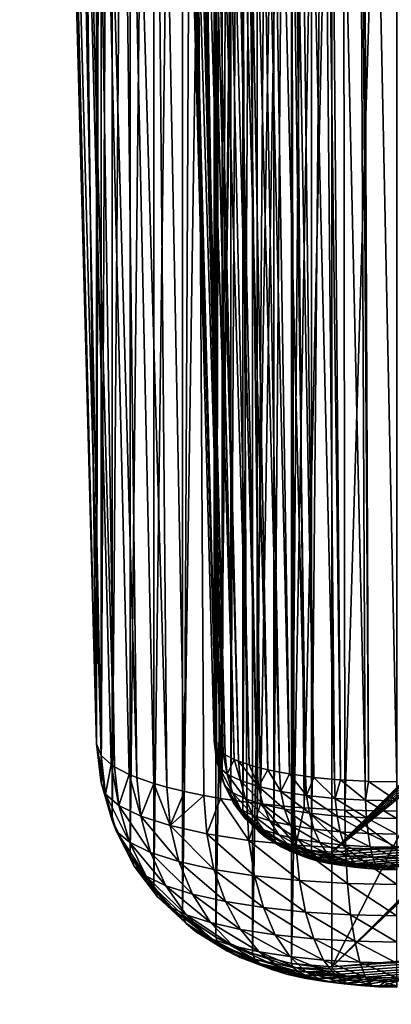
# Model space of a CAD drawing. Extents: x 4 to 899, y 7 to 454.
# Tile 358 of 656: x 234.87 to 236.44, y 415.07 to 419.26. Entities that reach past the tile are written whole.
import ezdxf

# ---------------------------------------------------------------- set-up
doc = ezdxf.new("R2010")
doc.units = 0

msp = doc.modelspace()

# ---------------------------------------------------------------- linework, layer by layer
for points in [[(6.475002, 9.661072, 439.718628), (897.474976, 453.190216, 162.570862), (6.475001, 453.190216, 162.570862)], [(897.474976, 9.661072, 439.718628), (897.474976, 453.190216, 162.570862), (6.475002, 9.661072, 439.718628)], [(5.474985, 119.231735, 365.355408), (5.474985, 449.692596, 158.860535), (380.81134, 450.540619, 158.330627)], [(5.474985, 119.231735, 365.355408), (380.81134, 450.540619, 158.330627), (380.81134, 119.231735, 365.355408)], [(208.974991, 434.212402, 128.569901), (687.251587, 366.672333, 170.773636), (687.330505, 366.922211, 170.617477)], [(687.330505, 365.907043, 171.251846), (687.251587, 366.156921, 171.095688), (208.974991, 434.212402, 128.569901)], [(208.974991, 434.212402, 128.569901), (687.251587, 366.156921, 171.095688), (687.224976, 366.414612, 170.934662)], [(208.974991, 434.212402, 128.569901), (687.224976, 366.414612, 170.934662), (687.251587, 366.672333, 170.773636)], [(687.330505, 366.922211, 170.617477), (687.459412, 367.156647, 170.470993), (208.974991, 434.212402, 128.569901)], [(208.974991, 434.212402, 128.569901), (687.459412, 367.156647, 170.470993), (687.634399, 367.368561, 170.338562)], [(208.974991, 434.212402, 128.569901), (687.634399, 367.368561, 170.338562), (694.974976, 434.212402, 128.569901)], [(687.850098, 365.27774, 171.645065), (687.634399, 365.460663, 171.530762), (208.974991, 434.212402, 128.569901)], [(208.974991, 434.212402, 128.569901), (687.634399, 365.460663, 171.530762), (687.459412, 365.672577, 171.398346)], [(208.974991, 434.212402, 128.569901), (687.459412, 365.672577, 171.398346), (687.330505, 365.907043, 171.251846)], [(208.974991, 434.212402, 128.569901), (214.974991, 367.898712, 170.007309), (687.850098, 365.27774, 171.645065)], [(694.974976, 433.788483, 127.891457), (216.099869, 367.127563, 169.545822), (208.974991, 433.788483, 127.891457)], [(215.573517, 364.5961, 171.127655), (694.974976, 433.788483, 127.891457), (215.278885, 364.529144, 171.169495)], [(215.278885, 364.529144, 171.169495), (694.974976, 433.788483, 127.891457), (688.376465, 367.385254, 169.384796)], [(215.573517, 364.5961, 171.127655), (215.849976, 364.705414, 171.059341), (694.974976, 433.788483, 127.891457)], [(694.974976, 433.788483, 127.891457), (215.849976, 364.705414, 171.059341), (216.099869, 364.853821, 170.966614)], [(694.974976, 433.788483, 127.891457), (216.315567, 366.944641, 169.660126), (216.099869, 367.127563, 169.545822)], [(694.974976, 433.788483, 127.891457), (216.099869, 364.853821, 170.966614), (216.315567, 365.036743, 170.852325)], [(694.974976, 433.788483, 127.891457), (216.49054, 366.732727, 169.792542), (216.315567, 366.944641, 169.660126)], [(216.315567, 365.036743, 170.852325), (216.49054, 365.248627, 170.719894), (694.974976, 433.788483, 127.891457)], [(216.619446, 366.49826, 169.939041), (216.49054, 366.732727, 169.792542), (694.974976, 433.788483, 127.891457)], [(694.974976, 433.788483, 127.891457), (216.49054, 365.248627, 170.719894), (216.619446, 365.483093, 170.57341)], [(694.974976, 433.788483, 127.891457), (216.69841, 366.248383, 170.0952), (216.619446, 366.49826, 169.939041)], [(694.974976, 433.788483, 127.891457), (216.619446, 365.483093, 170.57341), (216.69841, 365.732971, 170.417252)], [(216.69841, 365.732971, 170.417252), (216.724991, 365.990692, 170.256226), (694.974976, 433.788483, 127.891457)], [(694.974976, 433.788483, 127.891457), (216.724991, 365.990692, 170.256226), (216.69841, 366.248383, 170.0952)], [(234.993866, 423.533966, 75.134888), (234.993866, 433.206879, 33.236992), (235.191635, 416.175201, 73.435974)], [(235.191635, 416.175201, 73.435974), (234.993866, 433.206879, 33.236992), (235.191635, 425.848114, 31.53808)], [(5.474985, 410.845428, 183.134949), (423.928986, 410.845428, 183.134949), (5.474985, 431.192017, 170.420975)], [(5.474985, 431.192017, 170.420975), (423.928986, 410.845428, 183.134949), (423.928986, 431.192017, 170.420975)], [(5.474985, 431.186707, 170.412491), (423.928986, 431.186707, 170.412491), (423.928986, 410.840118, 183.126465)], [(5.474985, 431.186707, 170.412491), (423.928986, 410.840118, 183.126465), (5.474985, 410.840118, 183.126465)], [(227.846436, 341.958557, 0.897724), (227.846436, 429.758545, 0.897724), (243.592896, 341.958557, 0.897724)], [(243.592896, 341.958557, 0.897724), (227.846436, 429.758545, 0.897724), (243.592896, 429.758545, 0.897724)], [(243.592896, 341.958557, 1.697724), (243.592896, 429.758545, 1.697724), (227.846436, 429.758545, 1.697724)], [(243.592896, 341.958557, 1.697724), (227.846436, 429.758545, 1.697724), (227.846436, 341.958557, 1.697724)], [(235.191635, 416.175201, 73.435974), (235.191635, 425.848114, 31.53808), (235.2108, 425.682129, 31.499754)], [(235.691467, 425.86087, 31.541), (235.493698, 423.546722, 75.137802), (235.691467, 416.187958, 73.438896)], [(235.691467, 416.187958, 73.438896), (235.70105, 425.777863, 31.521868), (235.691467, 425.86087, 31.541)], [(235.70105, 416.10498, 73.419762), (235.70105, 425.777863, 31.521868), (235.691467, 416.187958, 73.438896)], [(235.70105, 416.10498, 73.419762), (235.725021, 425.697693, 31.50333), (235.70105, 425.777863, 31.521868)], [(235.191635, 416.175201, 73.435974), (235.2108, 425.682129, 31.499754), (235.2108, 416.009216, 73.397644)], [(235.2108, 416.009216, 73.397644), (235.2108, 425.682129, 31.499754), (235.258759, 425.521759, 31.46274)], [(235.725021, 416.02478, 73.401222), (235.725021, 425.697693, 31.50333), (235.70105, 416.10498, 73.419762)], [(235.725021, 416.02478, 73.401222), (235.762711, 425.622681, 31.486046), (235.725021, 425.697693, 31.50333)], [(235.762711, 415.949799, 73.383942), (235.762711, 425.622681, 31.486046), (235.725021, 416.02478, 73.401222)], [(235.762711, 415.949799, 73.383942), (235.812973, 425.555054, 31.470428), (235.762711, 425.622681, 31.486046)], [(235.812973, 415.882141, 73.368324), (235.812973, 425.555054, 31.470428), (235.762711, 415.949799, 73.383942)], [(235.812973, 415.882141, 73.368324), (235.874374, 425.496765, 31.456959), (235.812973, 425.555054, 31.470428)], [(235.2108, 416.009216, 73.397644), (235.258759, 425.521759, 31.46274), (235.258759, 415.848877, 73.360634)], [(235.258759, 415.848877, 73.360634), (235.258759, 425.521759, 31.46274), (235.334122, 425.371765, 31.42811)], [(235.874374, 415.823883, 73.354851), (235.874374, 425.496765, 31.456959), (235.812973, 415.882141, 73.368324)], [(235.874374, 415.823883, 73.354851), (235.945084, 425.449585, 31.446051), (235.874374, 425.496765, 31.456959)], [(235.945084, 415.776672, 73.343941), (235.945084, 425.449585, 31.446051), (235.874374, 415.823883, 73.354851)], [(235.945084, 415.776672, 73.343941), (236.02301, 425.414825, 31.438065), (235.945084, 425.449585, 31.446051)], [(236.02301, 415.741913, 73.33596), (236.02301, 425.414825, 31.438065), (235.945084, 415.776672, 73.343941)], [(236.02301, 415.741913, 73.33596), (236.105896, 425.393585, 31.433117), (236.02301, 425.414825, 31.438065)], [(236.105896, 415.720673, 73.33107), (236.105896, 425.393585, 31.433117), (236.02301, 415.741913, 73.33596)], [(236.105896, 415.720673, 73.33107), (236.191284, 425.386414, 31.431448), (236.105896, 425.393585, 31.433117)], [(236.191284, 415.713531, 73.329399), (236.191284, 425.386414, 31.431448), (236.105896, 415.720673, 73.33107)], [(236.191284, 415.713531, 73.329399), (239.468369, 418.975311, 59.201012), (236.191284, 425.386414, 31.431448)], [(236.191284, 425.386414, 31.431448), (239.468369, 418.975311, 59.201012), (239.468369, 422.124634, 45.559834)], [(235.258759, 415.848877, 73.360634), (235.334122, 425.371765, 31.42811), (235.334122, 415.698853, 73.326004)], [(235.334122, 415.698853, 73.326004), (235.334122, 425.371765, 31.42811), (235.434662, 425.236511, 31.396877)], [(235.334122, 415.698853, 73.326004), (235.434662, 425.236511, 31.396877), (235.434662, 415.563599, 73.294769)], [(235.434662, 415.563599, 73.294769), (235.434662, 425.236511, 31.396877), (235.557449, 425.119934, 31.369936)], [(235.434662, 415.563599, 73.294769), (235.557449, 425.119934, 31.369936), (235.557449, 415.447052, 73.267891)], [(235.557449, 415.447052, 73.267891), (235.557449, 425.119934, 31.369936), (235.698868, 425.025543, 31.348181)], [(235.557449, 415.447052, 73.267891), (235.698868, 425.025543, 31.348181), (235.698868, 415.352661, 73.246071)], [(235.698868, 415.352661, 73.246071), (235.698868, 425.025543, 31.348181), (235.854752, 424.956055, 31.332146)], [(235.698868, 415.352661, 73.246071), (235.854752, 424.956055, 31.332146), (235.854752, 415.283173, 73.230042)], [(235.854752, 415.283173, 73.230042), (235.854752, 424.956055, 31.332146), (236.020508, 424.913544, 31.322311)], [(235.854752, 415.283173, 73.230042), (236.020508, 424.913544, 31.322311), (236.020508, 415.240662, 73.220207)], [(236.020508, 415.240662, 73.220207), (236.020508, 424.913544, 31.322311), (236.191284, 424.899231, 31.318974)], [(236.020508, 415.240662, 73.220207), (236.191284, 424.899231, 31.318974), (236.191284, 415.226349, 73.216927)], [(236.191284, 424.899231, 31.318974), (239.468369, 421.637451, 45.447361), (236.191284, 415.226349, 73.216927)], [(234.993866, 423.533966, 75.134888), (235.191635, 416.175201, 73.435974), (235.012024, 423.482086, 75.359657)], [(235.691467, 416.187958, 73.438896), (235.493698, 423.546722, 75.137802), (235.701035, 416.160614, 73.557327)], [(235.701035, 416.160614, 73.557327), (235.493698, 423.546722, 75.137802), (235.505692, 423.512421, 75.2864)], [(235.701035, 416.160614, 73.557327), (235.505692, 423.512421, 75.2864), (235.703262, 416.157593, 73.570381)], [(235.703262, 416.157593, 73.570381), (235.505692, 423.512421, 75.2864), (235.508499, 423.508667, 75.302734)], [(235.703262, 416.157593, 73.570381), (235.508499, 423.508667, 75.302734), (235.729492, 416.133942, 73.672844)], [(235.729492, 416.133942, 73.672844), (235.508499, 423.508667, 75.302734), (235.541412, 423.479004, 75.431297)], [(235.012024, 423.482086, 75.359657), (235.191635, 416.175201, 73.435974), (235.211029, 416.125336, 73.651978)], [(235.012024, 423.482086, 75.359657), (235.211029, 416.125336, 73.651978), (235.066025, 423.431488, 75.57888)], [(235.729492, 416.133942, 73.672844), (235.541412, 423.479004, 75.431297), (235.738312, 416.128204, 73.697815)], [(235.738312, 416.128204, 73.697815), (235.541412, 423.479004, 75.431297), (235.552475, 423.471741, 75.462654)], [(235.738312, 416.128204, 73.697815), (235.552475, 423.471741, 75.462654), (235.776138, 416.108612, 73.782578)], [(235.776138, 416.108612, 73.782578), (235.552475, 423.471741, 75.462654), (235.59993, 423.447205, 75.568985)], [(235.066025, 423.431488, 75.57888), (235.268631, 416.076965, 73.861435), (235.154572, 423.383392, 75.78714)], [(235.066025, 423.431488, 75.57888), (235.211029, 416.125336, 73.651978), (235.25412, 416.086426, 73.820427)], [(235.066025, 423.431488, 75.57888), (235.25412, 416.086426, 73.820427), (235.268631, 416.076965, 73.861435)], [(235.776138, 416.108612, 73.782578), (235.59993, 423.447205, 75.568985), (235.795547, 416.100555, 73.817444)], [(235.795547, 416.100555, 73.817444), (235.59993, 423.447205, 75.568985), (235.624268, 423.437134, 75.612679)], [(235.795547, 416.100555, 73.817444), (235.624268, 423.437134, 75.612679), (235.839828, 416.085205, 73.883842)], [(235.839828, 416.085205, 73.883842), (235.624268, 423.437134, 75.612679), (235.67984, 423.417877, 75.69606)], [(235.839828, 416.085205, 73.883842), (235.67984, 423.417877, 75.69606), (235.87323, 416.075623, 73.925507)], [(235.87323, 416.075623, 73.925507), (235.67984, 423.417877, 75.69606), (235.721725, 423.405792, 75.748276)], [(235.154572, 423.383392, 75.78714), (235.362686, 416.031616, 74.058006), (235.275467, 423.33902, 75.979362)], [(235.154572, 423.383392, 75.78714), (235.268631, 416.076965, 73.861435), (235.330795, 416.0448, 74.000725)], [(235.154572, 423.383392, 75.78714), (235.330795, 416.0448, 74.000725), (235.362686, 416.031616, 74.058006)], [(235.87323, 416.075623, 73.925507), (235.721725, 423.405792, 75.748276), (235.919022, 416.064392, 73.974205)], [(235.919022, 416.064392, 73.974205), (235.721725, 423.405792, 75.748276), (235.779175, 423.391693, 75.809372)], [(235.919022, 416.064392, 73.974205), (235.779175, 423.391693, 75.809372), (235.968979, 416.054077, 74.018791)], [(235.968979, 416.054077, 74.018791), (235.779175, 423.391693, 75.809372), (235.841858, 423.378784, 75.865341)], [(235.968979, 416.054077, 74.018791), (235.841858, 423.378784, 75.865341), (236.011719, 416.04657, 74.051331)], [(236.011719, 416.04657, 74.051331), (235.841858, 423.378784, 75.865341), (235.895477, 423.369354, 75.906166)], [(236.011719, 416.04657, 74.051331), (235.895477, 423.369354, 75.906166), (236.079926, 416.036621, 74.094482)], [(236.079926, 416.036621, 74.094482), (235.895477, 423.369354, 75.906166), (235.981033, 423.356873, 75.960289)], [(235.275467, 423.33902, 75.979362), (235.490326, 415.990601, 74.235626), (235.425751, 423.299438, 76.150787)], [(235.275467, 423.33902, 75.979362), (235.362686, 416.031616, 74.058006), (235.435471, 416.006378, 74.167206)], [(235.275467, 423.33902, 75.979362), (235.435471, 416.006378, 74.167206), (235.490326, 415.990601, 74.235626)], [(236.079926, 416.036621, 74.094482), (235.981033, 423.356873, 75.960289), (236.115646, 416.032227, 74.11338)], [(236.115646, 416.032227, 74.11338), (235.981033, 423.356873, 75.960289), (236.025879, 423.351379, 75.984009)], [(236.115646, 416.032227, 74.11338), (236.025879, 423.351379, 75.984009), (236.202652, 416.023743, 74.150276)], [(236.202652, 416.023743, 74.150276), (236.025879, 423.351379, 75.984009), (236.13501, 423.340698, 76.030266)], [(236.202652, 416.023743, 74.150276), (236.13501, 423.340698, 76.030266), (236.228287, 416.021729, 74.158859)], [(236.228287, 416.021729, 74.158859), (236.13501, 423.340698, 76.030266), (236.167175, 423.338196, 76.041054)], [(236.228287, 416.021729, 74.158859), (236.167175, 423.338196, 76.041054), (236.333466, 416.015839, 74.184425)], [(236.333466, 416.015839, 74.184425), (236.167175, 423.338196, 76.041054), (236.299118, 423.330811, 76.07312)], [(236.333466, 416.015839, 74.184425), (236.299118, 423.330811, 76.07312), (236.346832, 416.01532, 74.186577)], [(236.346832, 416.01532, 74.186577), (236.299118, 423.330811, 76.07312), (236.315887, 423.3302, 76.075806)], [(236.346832, 416.01532, 74.186577), (236.315887, 423.3302, 76.075806), (236.468369, 416.013184, 74.19593)], [(236.468369, 416.013184, 74.19593), (236.315887, 423.3302, 76.075806), (236.468369, 423.327484, 76.087547)], [(235.425751, 423.299438, 76.150787), (235.490326, 415.990601, 74.235626), (235.565582, 415.972107, 74.31562)], [(235.425751, 423.299438, 76.150787), (235.565582, 415.972107, 74.31562), (235.601685, 423.265625, 76.297234)], [(235.601685, 423.265625, 76.297234), (235.565582, 415.972107, 74.31562), (235.64769, 415.9552, 74.388931)], [(235.798965, 423.238464, 76.415016), (235.601685, 423.265625, 76.297234), (235.717926, 415.942841, 74.442398)], [(235.601685, 423.265625, 76.297234), (235.64769, 415.9552, 74.388931), (235.717926, 415.942841, 74.442398)], [(235.717926, 415.942841, 74.442398), (235.830002, 415.926453, 74.513329), (235.798965, 423.238464, 76.415016)], [(235.798965, 423.238464, 76.415016), (235.830002, 415.926453, 74.513329), (235.888733, 415.919312, 74.54438)], [(235.798965, 423.238464, 76.415016), (235.888733, 415.919312, 74.54438), (236.012711, 423.218536, 76.501259)], [(236.012711, 423.218536, 76.501259), (235.888733, 415.919312, 74.54438), (236.031693, 415.905334, 74.604942)], [(236.012711, 423.218536, 76.501259), (236.073837, 415.902039, 74.619125), (236.237701, 423.20639, 76.553894)], [(236.012711, 423.218536, 76.501259), (236.031693, 415.905334, 74.604942), (236.073837, 415.902039, 74.619125)], [(236.237701, 423.20639, 76.553894), (236.073837, 415.902039, 74.619125), (236.246658, 415.892365, 74.661087)], [(236.237701, 423.20639, 76.553894), (236.246658, 415.892365, 74.661087), (236.468369, 423.202301, 76.571594)], [(236.468369, 423.202301, 76.571594), (236.246658, 415.892365, 74.661087), (236.468369, 415.888, 74.679985)], [(236.191284, 415.226349, 73.216927), (239.468369, 421.637451, 45.447361), (239.468369, 418.488129, 59.088539)], [(236.191284, 415.713531, 73.329399), (239.483551, 418.936249, 59.370232), (239.468369, 418.975311, 59.201012)], [(239.528671, 418.898376, 59.534264), (239.483551, 418.936249, 59.370232), (236.191284, 415.713531, 73.329399)], [(236.191284, 415.713531, 73.329399), (239.602341, 418.862823, 59.688221), (239.528671, 418.898376, 59.534264)], [(236.191284, 415.713531, 73.329399), (239.702316, 418.830719, 59.827339), (239.602341, 418.862823, 59.688221)], [(239.825577, 418.802979, 59.947441), (239.702316, 418.830719, 59.827339), (236.191284, 415.713531, 73.329399)], [(239.825577, 418.802979, 59.947441), (236.191284, 415.713531, 73.329399), (239.968369, 418.780518, 60.044838)], [(239.968369, 418.780518, 60.044838), (236.191284, 415.713531, 73.329399), (243.028671, 416.290588, 70.82988)], [(236.191284, 415.226349, 73.216927), (239.468369, 418.488129, 59.088539), (239.483551, 418.449036, 59.257755)], [(236.191284, 415.226349, 73.216927), (239.483551, 418.449036, 59.257755), (239.528671, 418.411194, 59.421787)], [(243.028671, 415.803406, 70.717346), (236.191284, 415.226349, 73.216927), (239.528671, 418.411194, 59.421787)], [(236.191284, 415.713531, 73.329399), (242.983551, 416.252716, 70.993912), (243.028671, 416.290588, 70.82988)], [(242.968369, 416.213623, 71.163132), (242.983551, 416.252716, 70.993912), (236.191284, 415.713531, 73.329399)], [(242.968369, 416.213623, 71.163132), (236.191284, 415.713531, 73.329399), (242.983551, 416.174591, 71.332291)], [(235.211029, 416.125336, 73.651978), (235.191635, 416.175201, 73.435974), (235.229904, 415.960114, 73.610435)], [(235.229904, 415.960114, 73.610435), (235.191635, 416.175201, 73.435974), (235.2108, 416.009216, 73.397644)], [(235.691467, 416.187958, 73.438896), (235.701035, 416.160614, 73.557327), (235.70105, 416.10498, 73.419762)], [(235.701035, 416.160614, 73.557327), (235.703262, 416.157593, 73.570381), (235.712692, 416.074982, 73.549583)], [(235.70105, 416.10498, 73.419762), (235.701035, 416.160614, 73.557327), (235.712692, 416.074982, 73.549583)], [(242.983551, 416.174591, 71.332291), (236.191284, 415.713531, 73.329399), (236.195496, 415.702698, 73.376251)], [(242.983551, 416.174591, 71.332291), (236.195496, 415.702698, 73.376251), (236.207993, 415.6922, 73.42173)], [(236.207993, 415.6922, 73.42173), (236.228409, 415.682343, 73.464401), (242.983551, 416.174591, 71.332291)], [(236.228409, 415.682343, 73.464401), (236.256104, 415.673462, 73.502907), (242.983551, 416.174591, 71.332291)], [(242.983551, 416.174591, 71.332291), (236.256104, 415.673462, 73.502907), (236.290268, 415.665771, 73.536232)], [(242.983551, 416.174591, 71.332291), (236.290268, 415.665771, 73.536232), (236.329834, 415.659546, 73.563171)], [(236.373611, 415.654968, 73.583076), (242.983551, 416.174591, 71.332291), (236.329834, 415.659546, 73.563171)], [(236.420242, 415.65213, 73.595238), (242.983551, 416.174591, 71.332291), (236.373611, 415.654968, 73.583076)], [(236.420242, 415.65213, 73.595238), (243.028671, 416.136719, 71.496376), (242.983551, 416.174591, 71.332291)], [(235.25412, 416.086426, 73.820427), (235.211029, 416.125336, 73.651978), (235.229904, 415.960114, 73.610435)], [(235.703262, 416.157593, 73.570381), (235.729492, 416.133942, 73.672844), (235.712692, 416.074982, 73.549583)], [(235.712692, 416.074982, 73.549583), (235.729492, 416.133942, 73.672844), (235.747314, 416.045929, 73.675468)], [(235.729492, 416.133942, 73.672844), (235.738312, 416.128204, 73.697815), (235.747314, 416.045929, 73.675468)], [(235.738312, 416.128204, 73.697815), (235.776138, 416.108612, 73.782578), (235.747314, 416.045929, 73.675468)], [(236.468369, 415.651184, 73.59935), (243.028671, 416.136719, 71.496376), (236.420242, 415.65213, 73.595238)], [(235.286621, 415.912476, 73.816727), (235.25412, 416.086426, 73.820427), (235.229904, 415.960114, 73.610435)], [(235.268631, 416.076965, 73.861435), (235.25412, 416.086426, 73.820427), (235.286621, 415.912476, 73.816727)], [(235.330795, 416.0448, 74.000725), (235.268631, 416.076965, 73.861435), (235.286621, 415.912476, 73.816727)], [(235.70105, 416.10498, 73.419762), (235.736313, 415.995758, 73.527046), (235.725021, 416.02478, 73.401222)], [(235.70105, 416.10498, 73.419762), (235.712692, 416.074982, 73.549583), (235.736313, 415.995758, 73.527046)], [(235.747314, 416.045929, 73.675468), (235.776138, 416.108612, 73.782578), (235.803848, 416.018677, 73.793602)], [(235.776138, 416.108612, 73.782578), (235.795547, 416.100555, 73.817444), (235.803848, 416.018677, 73.793602)], [(235.803848, 416.018677, 73.793602), (235.795547, 416.100555, 73.817444), (235.880554, 415.994019, 73.900352)], [(235.880554, 415.994019, 73.900352), (235.795547, 416.100555, 73.817444), (235.839828, 416.085205, 73.883842)], [(235.880554, 415.994019, 73.900352), (235.839828, 416.085205, 73.883842), (235.87323, 416.075623, 73.925507)], [(235.379272, 415.867767, 74.010323), (235.330795, 416.0448, 74.000725), (235.286621, 415.912476, 73.816727)], [(235.362686, 416.031616, 74.058006), (235.330795, 416.0448, 74.000725), (235.379272, 415.867767, 74.010323)], [(235.712692, 416.074982, 73.549583), (235.747314, 416.045929, 73.675468), (235.769852, 415.96759, 73.649002)], [(235.736313, 415.995758, 73.527046), (235.712692, 416.074982, 73.549583), (235.769852, 415.96759, 73.649002)], [(235.747314, 416.045929, 73.675468), (235.803848, 416.018677, 73.793602), (235.824615, 415.941193, 73.763382)], [(235.769852, 415.96759, 73.649002), (235.747314, 416.045929, 73.675468), (235.824615, 415.941193, 73.763382)], [(235.87323, 416.075623, 73.925507), (235.919022, 416.064392, 73.974205), (235.880554, 415.994019, 73.900352)], [(235.880554, 415.994019, 73.900352), (235.919022, 416.064392, 73.974205), (235.975128, 415.972748, 73.9925)], [(235.919022, 416.064392, 73.974205), (235.968979, 416.054077, 74.018791), (235.975128, 415.972748, 73.9925)], [(235.968979, 416.054077, 74.018791), (236.011719, 416.04657, 74.051331), (235.975128, 415.972748, 73.9925)], [(235.975128, 415.972748, 73.9925), (236.011719, 416.04657, 74.051331), (236.084702, 415.955475, 74.067245)], [(236.011719, 416.04657, 74.051331), (236.079926, 416.036621, 74.094482), (236.084702, 415.955475, 74.067245)], [(236.079926, 416.036621, 74.094482), (236.115646, 416.032227, 74.11338), (236.084702, 415.955475, 74.067245)], [(235.229904, 415.960114, 73.610435), (235.2108, 416.009216, 73.397644), (235.27713, 415.801605, 73.565315)], [(235.27713, 415.801605, 73.565315), (235.2108, 416.009216, 73.397644), (235.258759, 415.848877, 73.360634)], [(235.435471, 416.006378, 74.167206), (235.362686, 416.031616, 74.058006), (235.379272, 415.867767, 74.010323)], [(235.505005, 415.827393, 74.185326), (235.435471, 416.006378, 74.167206), (235.379272, 415.867767, 74.010323)], [(235.490326, 415.990601, 74.235626), (235.435471, 416.006378, 74.167206), (235.505005, 415.827393, 74.185326)], [(235.725021, 416.02478, 73.401222), (235.736313, 415.995758, 73.527046), (235.773438, 415.922241, 73.503326)], [(235.725021, 416.02478, 73.401222), (235.773438, 415.922241, 73.503326), (235.762711, 415.949799, 73.383942)], [(235.736313, 415.995758, 73.527046), (235.805267, 415.895508, 73.61908), (235.773438, 415.922241, 73.503326)], [(235.736313, 415.995758, 73.527046), (235.769852, 415.96759, 73.649002), (235.805267, 415.895508, 73.61908)], [(235.803848, 416.018677, 73.793602), (235.880554, 415.994019, 73.900352), (235.898926, 415.917297, 73.866798)], [(235.824615, 415.941193, 73.763382), (235.803848, 416.018677, 73.793602), (235.898926, 415.917297, 73.866798)], [(235.898926, 415.917297, 73.866798), (235.880554, 415.994019, 73.900352), (235.990555, 415.896698, 73.956085)], [(235.880554, 415.994019, 73.900352), (235.975128, 415.972748, 73.9925), (235.990555, 415.896698, 73.956085)], [(236.084702, 415.955475, 74.067245), (236.115646, 416.032227, 74.11338), (236.205917, 415.942749, 74.122322)], [(236.115646, 416.032227, 74.11338), (236.202652, 416.023743, 74.150276), (236.205917, 415.942749, 74.122322)], [(236.205917, 415.942749, 74.122322), (236.202652, 416.023743, 74.150276), (236.228287, 416.021729, 74.158859)], [(236.205917, 415.942749, 74.122322), (236.228287, 416.021729, 74.158859), (236.335114, 415.934998, 74.156059)], [(236.335114, 415.934998, 74.156059), (236.228287, 416.021729, 74.158859), (236.333466, 416.015839, 74.184425)], [(236.335114, 415.934998, 74.156059), (236.333466, 416.015839, 74.184425), (236.346832, 416.01532, 74.186577)], [(236.468369, 415.932373, 74.167442), (236.335114, 415.934998, 74.156059), (236.346832, 416.01532, 74.186577)], [(236.468369, 415.932373, 74.167442), (236.346832, 416.01532, 74.186577), (236.468369, 416.013184, 74.19593)], [(235.286621, 415.912476, 73.816727), (235.229904, 415.960114, 73.610435), (235.331696, 415.755798, 73.763741)], [(235.331696, 415.755798, 73.763741), (235.229904, 415.960114, 73.610435), (235.27713, 415.801605, 73.565315)], [(235.565582, 415.972107, 74.31562), (235.490326, 415.990601, 74.235626), (235.505005, 415.827393, 74.185326)], [(235.565582, 415.972107, 74.31562), (235.505005, 415.827393, 74.185326), (235.64769, 415.9552, 74.388931)], [(235.660004, 415.792542, 74.336304), (235.64769, 415.9552, 74.388931), (235.505005, 415.827393, 74.185326)], [(235.717926, 415.942841, 74.442398), (235.64769, 415.9552, 74.388931), (235.660004, 415.792542, 74.336304)], [(235.769852, 415.96759, 73.649002), (235.824615, 415.941193, 73.763382), (235.857254, 415.870392, 73.727737)], [(235.805267, 415.895508, 73.61908), (235.769852, 415.96759, 73.649002), (235.857254, 415.870392, 73.727737)], [(235.975128, 415.972748, 73.9925), (236.084702, 415.955475, 74.067245), (236.096695, 415.879974, 74.028503)], [(235.990555, 415.896698, 73.956085), (235.975128, 415.972748, 73.9925), (236.096695, 415.879974, 74.028503)], [(236.084702, 415.955475, 74.067245), (236.205917, 415.942749, 74.122322), (236.214127, 415.867645, 74.081848)], [(236.096695, 415.879974, 74.028503), (236.084702, 415.955475, 74.067245), (236.214127, 415.867645, 74.081848)], [(235.379272, 415.867767, 74.010323), (235.286621, 415.912476, 73.816727), (235.420807, 415.71283, 73.949944)], [(235.420807, 415.71283, 73.949944), (235.286621, 415.912476, 73.816727), (235.331696, 415.755798, 73.763741)], [(235.839584, 415.764252, 74.458847), (235.717926, 415.942841, 74.442398), (235.660004, 415.792542, 74.336304)], [(235.830002, 415.926453, 74.513329), (235.717926, 415.942841, 74.442398), (235.839584, 415.764252, 74.458847)], [(235.762711, 415.949799, 73.383942), (235.773438, 415.922241, 73.503326), (235.822937, 415.856537, 73.479187)], [(235.762711, 415.949799, 73.383942), (235.822937, 415.856537, 73.479187), (235.812973, 415.882141, 73.368324)], [(235.773438, 415.922241, 73.503326), (235.805267, 415.895508, 73.61908), (235.852509, 415.831726, 73.586716)], [(235.773438, 415.922241, 73.503326), (235.852509, 415.831726, 73.586716), (235.822937, 415.856537, 73.479187)], [(235.824615, 415.941193, 73.763382), (235.898926, 415.917297, 73.866798), (235.927795, 415.847748, 73.825905)], [(235.857254, 415.870392, 73.727737), (235.824615, 415.941193, 73.763382), (235.927795, 415.847748, 73.825905)], [(235.888733, 415.919312, 74.54438), (235.830002, 415.926453, 74.513329), (235.839584, 415.764252, 74.458847)], [(236.038254, 415.743378, 74.549088), (235.888733, 415.919312, 74.54438), (235.839584, 415.764252, 74.458847)], [(236.031693, 415.905334, 74.604942), (235.888733, 415.919312, 74.54438), (236.038254, 415.743378, 74.549088)], [(235.898926, 415.917297, 73.866798), (235.990555, 415.896698, 73.956085), (236.014771, 415.828186, 73.910667)], [(235.927795, 415.847748, 73.825905), (235.898926, 415.917297, 73.866798), (236.014771, 415.828186, 73.910667)], [(236.205917, 415.942749, 74.122322), (236.335114, 415.934998, 74.156059), (236.339294, 415.860107, 74.11451)], [(236.214127, 415.867645, 74.081848), (236.205917, 415.942749, 74.122322), (236.339294, 415.860107, 74.11451)], [(236.468369, 415.857574, 74.125542), (236.339294, 415.860107, 74.11451), (236.335114, 415.934998, 74.156059)], [(236.468369, 415.857574, 74.125542), (236.335114, 415.934998, 74.156059), (236.468369, 415.932373, 74.167442)], [(235.505005, 415.827393, 74.185326), (235.379272, 415.867767, 74.010323), (235.541748, 415.673981, 74.11821)], [(235.541748, 415.673981, 74.11821), (235.379272, 415.867767, 74.010323), (235.420807, 415.71283, 73.949944)], [(235.805267, 415.895508, 73.61908), (235.900787, 415.808441, 73.687622), (235.852509, 415.831726, 73.586716)], [(235.805267, 415.895508, 73.61908), (235.857254, 415.870392, 73.727737), (235.900787, 415.808441, 73.687622)], [(235.812973, 415.882141, 73.368324), (235.822937, 415.856537, 73.479187), (235.883408, 415.800659, 73.455345)], [(235.812973, 415.882141, 73.368324), (235.883408, 415.800659, 73.455345), (235.874374, 415.823883, 73.354851)], [(235.857254, 415.870392, 73.727737), (235.927795, 415.847748, 73.825905), (235.966309, 415.787384, 73.778816)], [(235.900787, 415.808441, 73.687622), (235.857254, 415.870392, 73.727737), (235.966309, 415.787384, 73.778816)], [(236.014771, 415.828186, 73.910667), (235.990555, 415.896698, 73.956085), (236.11554, 415.812317, 73.979385)], [(235.990555, 415.896698, 73.956085), (236.096695, 415.879974, 74.028503), (236.11554, 415.812317, 73.979385)], [(236.073837, 415.902039, 74.619125), (236.031693, 415.905334, 74.604942), (236.038254, 415.743378, 74.549088)], [(236.249985, 415.730621, 74.604401), (236.073837, 415.902039, 74.619125), (236.038254, 415.743378, 74.549088)], [(236.246658, 415.892365, 74.661087), (236.073837, 415.902039, 74.619125), (236.249985, 415.730621, 74.604401)], [(236.096695, 415.879974, 74.028503), (236.214127, 415.867645, 74.081848), (236.22702, 415.800598, 74.030052)], [(236.11554, 415.812317, 73.979385), (236.096695, 415.879974, 74.028503), (236.22702, 415.800598, 74.030052)], [(236.214127, 415.867645, 74.081848), (236.339294, 415.860107, 74.11451), (236.345825, 415.793457, 74.06105)], [(236.22702, 415.800598, 74.030052), (236.214127, 415.867645, 74.081848), (236.345825, 415.793457, 74.06105)], [(236.468369, 415.888, 74.679985), (236.246658, 415.892365, 74.661087), (236.468369, 415.726349, 74.623001)], [(236.468369, 415.726349, 74.623001), (236.246658, 415.892365, 74.661087), (236.249985, 415.730621, 74.604401)], [(235.27713, 415.801605, 73.565315), (235.258759, 415.848877, 73.360634), (235.351364, 415.654572, 73.517929)], [(235.351364, 415.654572, 73.517929), (235.258759, 415.848877, 73.360634), (235.334122, 415.698853, 73.326004)], [(235.660004, 415.792542, 74.336304), (235.505005, 415.827393, 74.185326), (235.690857, 415.640442, 74.263527)], [(235.690857, 415.640442, 74.263527), (235.505005, 415.827393, 74.185326), (235.541748, 415.673981, 74.11821)], [(235.822937, 415.856537, 73.479187), (235.852509, 415.831726, 73.586716), (235.910202, 415.778198, 73.552795)], [(235.822937, 415.856537, 73.479187), (235.910202, 415.778198, 73.552795), (235.883408, 415.800659, 73.455345)], [(235.852509, 415.831726, 73.586716), (235.900787, 415.808441, 73.687622), (235.953964, 415.75705, 73.644234)], [(235.852509, 415.831726, 73.586716), (235.953964, 415.75705, 73.644234), (235.910202, 415.778198, 73.552795)], [(235.927795, 415.847748, 73.825905), (236.014771, 415.828186, 73.910667), (236.047089, 415.769226, 73.857498)], [(235.966309, 415.787384, 73.778816), (235.927795, 415.847748, 73.825905), (236.047089, 415.769226, 73.857498)], [(236.014771, 415.828186, 73.910667), (236.11554, 415.812317, 73.979385), (236.140671, 415.754486, 73.921333)], [(236.047089, 415.769226, 73.857498), (236.014771, 415.828186, 73.910667), (236.140671, 415.754486, 73.921333)], [(236.468369, 415.791046, 74.071541), (236.339294, 415.860107, 74.11451), (236.468369, 415.857574, 74.125542)], [(236.345825, 415.793457, 74.06105), (236.339294, 415.860107, 74.11451), (236.468369, 415.791046, 74.071541)], [(235.331696, 415.755798, 73.763741), (235.27713, 415.801605, 73.565315), (235.402527, 415.611603, 73.704018)], [(235.402527, 415.611603, 73.704018), (235.27713, 415.801605, 73.565315), (235.351364, 415.654572, 73.517929)], [(235.839584, 415.764252, 74.458847), (235.660004, 415.792542, 74.336304), (235.863556, 415.613251, 74.381363)], [(235.863556, 415.613251, 74.381363), (235.660004, 415.792542, 74.336304), (235.690857, 415.640442, 74.263527)], [(235.874374, 415.823883, 73.354851), (235.883408, 415.800659, 73.455345), (235.953018, 415.756226, 73.432518)], [(235.874374, 415.823883, 73.354851), (235.953018, 415.756226, 73.432518), (235.945084, 415.776672, 73.343941)], [(235.883408, 415.800659, 73.455345), (235.910202, 415.778198, 73.552795), (235.976639, 415.73642, 73.518349)], [(235.883408, 415.800659, 73.455345), (235.976639, 415.73642, 73.518349), (235.953018, 415.756226, 73.432518)], [(235.900787, 415.808441, 73.687622), (236.013336, 415.737976, 73.726906), (235.953964, 415.75705, 73.644234)], [(235.900787, 415.808441, 73.687622), (235.966309, 415.787384, 73.778816), (236.013336, 415.737976, 73.726906)], [(235.966309, 415.787384, 73.778816), (236.047089, 415.769226, 73.857498), (236.086548, 415.721497, 73.798248)], [(236.013336, 415.737976, 73.726906), (235.966309, 415.787384, 73.778816), (236.086548, 415.721497, 73.798248)], [(236.140671, 415.754486, 73.921333), (236.11554, 415.812317, 73.979385), (236.244202, 415.743622, 73.968422)], [(236.11554, 415.812317, 73.979385), (236.22702, 415.800598, 74.030052), (236.244202, 415.743622, 73.968422)], [(242.983551, 415.765533, 70.881439), (236.191284, 415.226349, 73.216927), (243.028671, 415.803406, 70.717346)], [(236.22702, 415.800598, 74.030052), (236.345825, 415.793457, 74.06105), (236.354568, 415.736969, 73.997208)], [(236.244202, 415.743622, 73.968422), (236.22702, 415.800598, 74.030052), (236.354568, 415.736969, 73.997208)], [(236.345825, 415.793457, 74.06105), (236.468369, 415.791046, 74.071541), (236.468369, 415.734711, 74.006927)], [(236.354568, 415.736969, 73.997208), (236.345825, 415.793457, 74.06105), (236.468369, 415.734711, 74.006927)], [(235.420807, 415.71283, 73.949944), (235.331696, 415.755798, 73.763741), (235.486084, 415.57132, 73.878601)], [(235.486084, 415.57132, 73.878601), (235.331696, 415.755798, 73.763741), (235.402527, 415.611603, 73.704018)], [(236.038254, 415.743378, 74.549088), (235.839584, 415.764252, 74.458847), (236.054657, 415.59317, 74.468147)], [(236.054657, 415.59317, 74.468147), (235.839584, 415.764252, 74.458847), (235.863556, 415.613251, 74.381363)], [(235.910202, 415.778198, 73.552795), (235.953964, 415.75705, 73.644234), (236.015182, 415.717804, 73.59893)], [(235.910202, 415.778198, 73.552795), (236.015182, 415.717804, 73.59893), (235.976639, 415.73642, 73.518349)], [(235.945084, 415.776672, 73.343941), (235.953018, 415.756226, 73.432518), (236.02977, 415.724548, 73.411301)], [(235.945084, 415.776672, 73.343941), (236.02977, 415.724548, 73.411301), (236.02301, 415.741913, 73.33596)], [(235.953018, 415.756226, 73.432518), (235.976639, 415.73642, 73.518349), (236.049881, 415.707672, 73.484375)], [(235.953018, 415.756226, 73.432518), (236.049881, 415.707672, 73.484375), (236.02977, 415.724548, 73.411301)], [(235.953964, 415.75705, 73.644234), (236.013336, 415.737976, 73.726906), (236.067505, 415.701019, 73.671707)], [(235.953964, 415.75705, 73.644234), (236.067505, 415.701019, 73.671707), (236.015182, 415.717804, 73.59893)], [(236.02301, 415.741913, 73.33596), (236.02977, 415.724548, 73.411301), (236.111404, 415.706512, 73.392342)], [(236.02301, 415.741913, 73.33596), (236.111404, 415.706512, 73.392342), (236.105896, 415.720673, 73.33107)], [(236.249985, 415.730621, 74.604401), (236.038254, 415.743378, 74.549088), (236.258316, 415.580902, 74.521317)], [(236.258316, 415.580902, 74.521317), (236.038254, 415.743378, 74.549088), (236.054657, 415.59317, 74.468147)], [(236.047089, 415.769226, 73.857498), (236.140671, 415.754486, 73.921333), (236.171371, 415.70816, 73.856064)], [(236.086548, 415.721497, 73.798248), (236.047089, 415.769226, 73.857498), (236.171371, 415.70816, 73.856064)], [(236.140671, 415.754486, 73.921333), (236.244202, 415.743622, 73.968422), (236.265213, 415.698334, 73.898743)], [(236.171371, 415.70816, 73.856064), (236.140671, 415.754486, 73.921333), (236.265213, 415.698334, 73.898743)], [(242.983551, 415.765533, 70.881439), (242.968369, 415.726471, 71.050652), (236.191284, 415.226349, 73.216927)], [(236.265213, 415.698334, 73.898743), (236.244202, 415.743622, 73.968422), (236.365219, 415.692291, 73.92485)], [(236.244202, 415.743622, 73.968422), (236.354568, 415.736969, 73.997208), (236.365219, 415.692291, 73.92485)], [(235.541748, 415.673981, 74.11821), (235.420807, 415.71283, 73.949944), (235.599487, 415.534851, 74.036369)], [(235.599487, 415.534851, 74.036369), (235.420807, 415.71283, 73.949944), (235.486084, 415.57132, 73.878601)], [(235.976639, 415.73642, 73.518349), (236.015182, 415.717804, 73.59893), (236.082672, 415.691864, 73.552917)], [(235.976639, 415.73642, 73.518349), (236.082672, 415.691864, 73.552917), (236.049881, 415.707672, 73.484375)], [(236.013336, 415.737976, 73.726906), (236.132004, 415.686493, 73.734535), (236.067505, 415.701019, 73.671707)], [(236.013336, 415.737976, 73.726906), (236.086548, 415.721497, 73.798248), (236.132004, 415.686493, 73.734535)], [(236.015182, 415.717804, 73.59893), (236.067505, 415.701019, 73.671707), (236.127197, 415.677551, 73.614906)], [(236.015182, 415.717804, 73.59893), (236.127197, 415.677551, 73.614906), (236.082672, 415.691864, 73.552917)], [(236.02977, 415.724548, 73.411301), (236.049881, 415.707672, 73.484375), (236.127747, 415.69278, 73.451828)], [(236.02977, 415.724548, 73.411301), (236.127747, 415.69278, 73.451828), (236.111404, 415.706512, 73.392342)], [(236.049881, 415.707672, 73.484375), (236.082672, 415.691864, 73.552917), (236.154449, 415.679901, 73.507622)], [(236.049881, 415.707672, 73.484375), (236.154449, 415.679901, 73.507622), (236.127747, 415.69278, 73.451828)], [(236.067505, 415.701019, 73.671707), (236.132004, 415.686493, 73.734535), (236.182098, 415.665192, 73.668373)], [(236.067505, 415.701019, 73.671707), (236.182098, 415.665192, 73.668373), (236.127197, 415.677551, 73.614906)], [(236.086548, 415.721497, 73.798248), (236.171371, 415.70816, 73.856064), (236.206726, 415.674744, 73.785553)], [(236.132004, 415.686493, 73.734535), (236.086548, 415.721497, 73.798248), (236.206726, 415.674744, 73.785553)], [(236.105896, 415.720673, 73.33107), (236.111404, 415.706512, 73.392342), (236.195496, 415.702698, 73.376251)], [(236.105896, 415.720673, 73.33107), (236.195496, 415.702698, 73.376251), (236.191284, 415.713531, 73.329399)], [(236.111404, 415.706512, 73.392342), (236.127747, 415.69278, 73.451828), (236.207993, 415.6922, 73.42173)], [(236.111404, 415.706512, 73.392342), (236.207993, 415.6922, 73.42173), (236.195496, 415.702698, 73.376251)], [(236.171371, 415.70816, 73.856064), (236.265213, 415.698334, 73.898743), (236.289383, 415.666077, 73.823105)], [(236.206726, 415.674744, 73.785553), (236.171371, 415.70816, 73.856064), (236.289383, 415.666077, 73.823105)], [(236.191284, 415.226349, 73.216927), (242.968369, 415.726471, 71.050652), (242.983551, 415.687378, 71.21981)], [(236.468369, 415.726349, 74.623001), (236.249985, 415.730621, 74.604401), (236.468369, 415.576752, 74.539253)], [(236.468369, 415.576752, 74.539253), (236.249985, 415.730621, 74.604401), (236.258316, 415.580902, 74.521317)], [(236.354568, 415.736969, 73.997208), (236.468369, 415.734711, 74.006927), (236.468369, 415.690247, 73.933609)], [(236.365219, 415.692291, 73.92485), (236.354568, 415.736969, 73.997208), (236.468369, 415.690247, 73.933609)], [(235.351364, 415.654572, 73.517929), (235.334122, 415.698853, 73.326004), (235.450378, 415.523224, 73.46965)], [(235.450378, 415.523224, 73.46965), (235.334122, 415.698853, 73.326004), (235.434662, 415.563599, 73.294769)], [(235.690857, 415.640442, 74.263527), (235.541748, 415.673981, 74.11821), (235.739288, 415.503418, 74.17263)], [(235.739288, 415.503418, 74.17263), (235.541748, 415.673981, 74.11821), (235.599487, 415.534851, 74.036369)], [(236.082672, 415.691864, 73.552917), (236.127197, 415.677551, 73.614906), (236.190689, 415.668243, 73.558044)], [(236.082672, 415.691864, 73.552917), (236.190689, 415.668243, 73.558044), (236.154449, 415.679901, 73.507622)], [(236.127197, 415.677551, 73.614906), (236.182098, 415.665192, 73.668373), (236.235382, 415.658203, 73.601616)], [(236.127197, 415.677551, 73.614906), (236.235382, 415.658203, 73.601616), (236.190689, 415.668243, 73.558044)], [(236.127747, 415.69278, 73.451828), (236.154449, 415.679901, 73.507622), (236.228409, 415.682343, 73.464401)], [(236.127747, 415.69278, 73.451828), (236.228409, 415.682343, 73.464401), (236.207993, 415.6922, 73.42173)], [(236.132004, 415.686493, 73.734535), (236.245697, 415.655182, 73.711761), (236.182098, 415.665192, 73.668373)], [(236.132004, 415.686493, 73.734535), (236.206726, 415.674744, 73.785553), (236.245697, 415.655182, 73.711761)], [(236.154449, 415.679901, 73.507622), (236.256104, 415.673462, 73.502907), (236.228409, 415.682343, 73.464401)], [(236.154449, 415.679901, 73.507622), (236.190689, 415.668243, 73.558044), (236.256104, 415.673462, 73.502907)], [(236.182098, 415.665192, 73.668373), (236.245697, 415.655182, 73.711761), (236.28714, 415.650085, 73.636902)], [(236.182098, 415.665192, 73.668373), (236.28714, 415.650085, 73.636902), (236.235382, 415.658203, 73.601616)], [(236.190689, 415.668243, 73.558044), (236.290268, 415.665771, 73.536232), (236.256104, 415.673462, 73.502907)], [(236.190689, 415.668243, 73.558044), (236.235382, 415.658203, 73.601616), (236.290268, 415.665771, 73.536232)], [(236.191284, 415.226349, 73.216927), (242.983551, 415.687378, 71.21981), (236.195496, 415.215485, 73.263779)], [(242.983551, 415.687378, 71.21981), (236.207993, 415.205017, 73.309258), (236.195496, 415.215485, 73.263779)], [(236.206726, 415.674744, 73.785553), (236.289383, 415.666077, 73.823105), (236.31604, 415.647797, 73.743713)], [(236.245697, 415.655182, 73.711761), (236.206726, 415.674744, 73.785553), (236.31604, 415.647797, 73.743713)], [(242.983551, 415.687378, 71.21981), (236.228409, 415.19516, 73.351868), (236.207993, 415.205017, 73.309258)], [(236.256104, 415.186249, 73.390434), (236.228409, 415.19516, 73.351868), (242.983551, 415.687378, 71.21981)], [(236.235382, 415.658203, 73.601616), (236.329834, 415.659546, 73.563171), (236.290268, 415.665771, 73.536232)], [(236.235382, 415.658203, 73.601616), (236.28714, 415.650085, 73.636902), (236.329834, 415.659546, 73.563171)], [(242.983551, 415.687378, 71.21981), (236.290268, 415.178589, 73.423752), (236.256104, 415.186249, 73.390434)], [(236.265213, 415.698334, 73.898743), (236.365219, 415.692291, 73.92485), (236.377502, 415.660736, 73.846115)], [(236.289383, 415.666077, 73.823105), (236.265213, 415.698334, 73.898743), (236.377502, 415.660736, 73.846115)], [(236.329834, 415.659546, 73.563171), (236.28714, 415.650085, 73.636902), (236.373611, 415.654968, 73.583076)], [(236.289383, 415.666077, 73.823105), (236.377502, 415.660736, 73.846115), (236.391022, 415.64328, 73.763321)], [(236.31604, 415.647797, 73.743713), (236.289383, 415.666077, 73.823105), (236.391022, 415.64328, 73.763321)], [(242.983551, 415.687378, 71.21981), (236.329834, 415.172333, 73.450699), (236.290268, 415.178589, 73.423752)], [(236.373611, 415.167755, 73.470604), (236.329834, 415.172333, 73.450699), (242.983551, 415.687378, 71.21981)], [(236.377502, 415.660736, 73.846115), (236.365219, 415.692291, 73.92485), (236.468369, 415.658966, 73.853859)], [(236.365219, 415.692291, 73.92485), (236.468369, 415.690247, 73.933609), (236.468369, 415.658966, 73.853859)], [(242.983551, 415.687378, 71.21981), (236.420242, 415.164948, 73.482765), (236.373611, 415.167755, 73.470604)], [(236.377502, 415.660736, 73.846115), (236.468369, 415.658966, 73.853859), (236.468369, 415.641754, 73.769882)], [(236.391022, 415.64328, 73.763321), (236.377502, 415.660736, 73.846115), (236.468369, 415.641754, 73.769882)], [(242.983551, 415.687378, 71.21981), (236.468369, 415.164001, 73.486877), (236.420242, 415.164948, 73.482765)], [(235.402527, 415.611603, 73.704018), (235.351364, 415.654572, 73.517929), (235.497009, 415.48407, 73.639282)], [(235.497009, 415.48407, 73.639282), (235.351364, 415.654572, 73.517929), (235.450378, 415.523224, 73.46965)], [(235.863556, 415.613251, 74.381363), (235.690857, 415.640442, 74.263527), (235.901245, 415.477905, 74.283134)], [(235.901245, 415.477905, 74.283134), (235.690857, 415.640442, 74.263527), (235.739288, 415.503418, 74.17263)], [(236.344406, 415.644043, 73.662949), (236.28714, 415.650085, 73.636902), (236.245697, 415.655182, 73.711761)], [(236.245697, 415.655182, 73.711761), (236.31604, 415.647797, 73.743713), (236.344406, 415.644043, 73.662949)], [(236.373611, 415.654968, 73.583076), (236.28714, 415.650085, 73.636902), (236.344406, 415.644043, 73.662949)], [(236.31604, 415.647797, 73.743713), (236.391022, 415.64328, 73.763321), (236.405426, 415.640381, 73.678864)], [(236.344406, 415.644043, 73.662949), (236.31604, 415.647797, 73.743713), (236.405426, 415.640381, 73.678864)], [(236.373611, 415.654968, 73.583076), (236.344406, 415.644043, 73.662949), (236.420242, 415.65213, 73.595238)], [(236.344406, 415.644043, 73.662949), (236.405426, 415.640381, 73.678864), (236.420242, 415.65213, 73.595238)], [(236.391022, 415.64328, 73.763321), (236.468369, 415.641754, 73.769882), (236.468369, 415.63913, 73.684227)], [(236.405426, 415.640381, 73.678864), (236.391022, 415.64328, 73.763321), (236.468369, 415.63913, 73.684227)], [(236.420242, 415.65213, 73.595238), (236.405426, 415.640381, 73.678864), (236.468369, 415.651184, 73.59935)], [(236.405426, 415.640381, 73.678864), (236.468369, 415.63913, 73.684227), (236.468369, 415.651184, 73.59935)], [(235.486084, 415.57132, 73.878601), (235.402527, 415.611603, 73.704018), (235.573166, 415.447327, 73.79837)], [(235.573166, 415.447327, 73.79837), (235.402527, 415.611603, 73.704018), (235.497009, 415.48407, 73.639282)], [(236.054657, 415.59317, 74.468147), (235.863556, 415.613251, 74.381363), (236.080429, 415.459106, 74.364555)], [(236.080429, 415.459106, 74.364555), (235.863556, 415.613251, 74.381363), (235.901245, 415.477905, 74.283134)], [(236.258316, 415.580902, 74.521317), (236.054657, 415.59317, 74.468147), (236.271408, 415.447601, 74.414383)], [(236.271408, 415.447601, 74.414383), (236.054657, 415.59317, 74.468147), (236.080429, 415.459106, 74.364555)], [(236.468369, 415.576752, 74.539253), (236.258316, 415.580902, 74.521317), (236.468369, 415.443726, 74.43119)], [(236.468369, 415.443726, 74.43119), (236.258316, 415.580902, 74.521317), (236.271408, 415.447601, 74.414383)], [(235.450378, 415.523224, 73.46965), (235.434662, 415.563599, 73.294769), (235.571304, 415.411469, 73.421967)], [(235.571304, 415.411469, 73.421967), (235.434662, 415.563599, 73.294769), (235.557449, 415.447052, 73.267891)], [(235.599487, 415.534851, 74.036369), (235.486084, 415.57132, 73.878601), (235.676514, 415.414124, 73.942192)], [(235.676514, 415.414124, 73.942192), (235.486084, 415.57132, 73.878601), (235.573166, 415.447327, 73.79837)], [(235.739288, 415.503418, 74.17263), (235.599487, 415.534851, 74.036369), (235.803925, 415.385468, 74.066353)], [(235.803925, 415.385468, 74.066353), (235.599487, 415.534851, 74.036369), (235.676514, 415.414124, 73.942192)], [(235.497009, 415.48407, 73.639282), (235.450378, 415.523224, 73.46965), (235.612396, 415.376953, 73.571457)], [(235.612396, 415.376953, 73.571457), (235.450378, 415.523224, 73.46965), (235.571304, 415.411469, 73.421967)], [(235.901245, 415.477905, 74.283134), (235.739288, 415.503418, 74.17263), (235.951523, 415.362213, 74.167023)], [(235.951523, 415.362213, 74.167023), (235.739288, 415.503418, 74.17263), (235.803925, 415.385468, 74.066353)], [(235.573166, 415.447327, 73.79837), (235.497009, 415.48407, 73.639282), (235.679489, 415.344604, 73.711647)], [(235.679489, 415.344604, 73.711647), (235.497009, 415.48407, 73.639282), (235.612396, 415.376953, 73.571457)], [(236.080429, 415.459106, 74.364555), (235.901245, 415.477905, 74.283134), (236.114822, 415.345093, 74.241234)], [(236.114822, 415.345093, 74.241234), (235.901245, 415.477905, 74.283134), (235.951523, 415.362213, 74.167023)], [(236.271408, 415.447601, 74.414383), (236.080429, 415.459106, 74.364555), (236.288864, 415.334625, 74.286652)], [(236.288864, 415.334625, 74.286652), (236.080429, 415.459106, 74.364555), (236.114822, 415.345093, 74.241234)], [(235.571304, 415.411469, 73.421967), (235.557449, 415.447052, 73.267891), (235.710556, 415.322601, 73.376251)], [(235.710556, 415.322601, 73.376251), (235.557449, 415.447052, 73.267891), (235.698868, 415.352661, 73.246071)], [(235.612396, 415.376953, 73.571457), (235.571304, 415.411469, 73.421967), (235.74527, 415.293457, 73.502495)], [(235.74527, 415.293457, 73.502495), (235.571304, 415.411469, 73.421967), (235.710556, 415.322601, 73.376251)], [(235.676514, 415.414124, 73.942192), (235.573166, 415.447327, 73.79837), (235.770569, 415.315338, 73.838364)], [(235.770569, 415.315338, 73.838364), (235.573166, 415.447327, 73.79837), (235.679489, 415.344604, 73.711647)], [(235.803925, 415.385468, 74.066353), (235.676514, 415.414124, 73.942192), (235.882858, 415.2901, 73.9478)], [(235.882858, 415.2901, 73.9478), (235.676514, 415.414124, 73.942192), (235.770569, 415.315338, 73.838364)], [(236.468369, 415.443726, 74.43119), (236.271408, 415.447601, 74.414383), (236.468369, 415.331055, 74.301971)], [(236.468369, 415.331055, 74.301971), (236.271408, 415.447601, 74.414383), (236.288864, 415.334625, 74.286652)], [(235.679489, 415.344604, 73.711647), (235.612396, 415.376953, 73.571457), (235.801956, 415.266113, 73.620987)], [(235.801956, 415.266113, 73.620987), (235.612396, 415.376953, 73.571457), (235.74527, 415.293457, 73.502495)], [(235.951523, 415.362213, 74.167023), (235.803925, 415.385468, 74.066353), (236.012909, 415.269592, 74.036552)], [(236.012909, 415.269592, 74.036552), (235.803925, 415.385468, 74.066353), (235.882858, 415.2901, 73.9478)], [(235.770569, 415.315338, 73.838364), (235.679489, 415.344604, 73.711647), (235.878891, 415.241394, 73.728035)], [(235.878891, 415.241394, 73.728035), (235.679489, 415.344604, 73.711647), (235.801956, 415.266113, 73.620987)], [(235.710556, 415.322601, 73.376251), (235.698868, 415.352661, 73.246071), (235.864059, 415.259216, 73.33387)], [(235.864059, 415.259216, 73.33387), (235.698868, 415.352661, 73.246071), (235.854752, 415.283173, 73.230042)], [(235.74527, 415.293457, 73.502495), (235.710556, 415.322601, 73.376251), (235.891754, 415.235962, 73.43454)], [(235.891754, 415.235962, 73.43454), (235.710556, 415.322601, 73.376251), (235.864059, 415.259216, 73.33387)], [(236.114822, 415.345093, 74.241234), (235.951523, 415.362213, 74.167023), (236.15683, 415.254517, 74.101875)], [(236.15683, 415.254517, 74.101875), (235.951523, 415.362213, 74.167023), (236.012909, 415.269592, 74.036552)], [(236.288864, 415.334625, 74.286652), (236.114822, 415.345093, 74.241234), (236.310181, 415.24527, 74.14193)], [(236.310181, 415.24527, 74.14193), (236.114822, 415.345093, 74.241234), (236.15683, 415.254517, 74.101875)], [(236.468369, 415.331055, 74.301971), (236.288864, 415.334625, 74.286652), (236.468369, 415.242126, 74.155464)], [(236.468369, 415.242126, 74.155464), (236.288864, 415.334625, 74.286652), (236.310181, 415.24527, 74.14193)], [(235.801956, 415.266113, 73.620987), (235.74527, 415.293457, 73.502495), (235.936951, 415.214142, 73.528954)], [(235.936951, 415.214142, 73.528954), (235.74527, 415.293457, 73.502495), (235.891754, 415.235962, 73.43454)], [(235.882858, 415.2901, 73.9478), (235.770569, 415.315338, 73.838364), (235.97374, 415.220062, 73.820427)], [(235.97374, 415.220062, 73.820427), (235.770569, 415.315338, 73.838364), (235.878891, 415.241394, 73.728035)], [(235.864059, 415.259216, 73.33387), (235.854752, 415.283173, 73.230042), (236.027298, 415.223145, 73.296021)], [(236.027298, 415.223145, 73.296021), (235.854752, 415.283173, 73.230042), (236.020508, 415.240662, 73.220207)], [(236.012909, 415.269592, 74.036552), (235.882858, 415.2901, 73.9478), (236.083618, 415.202728, 73.895409)], [(236.083618, 415.202728, 73.895409), (235.882858, 415.2901, 73.9478), (235.97374, 415.220062, 73.820427)], [(235.878891, 415.241394, 73.728035), (235.801956, 415.266113, 73.620987), (235.998306, 415.194458, 73.614372)], [(235.998306, 415.194458, 73.614372), (235.801956, 415.266113, 73.620987), (235.936951, 415.214142, 73.528954)], [(235.891754, 415.235962, 73.43454), (235.864059, 415.259216, 73.33387), (236.047516, 415.206207, 73.369453)], [(236.047516, 415.206207, 73.369453), (235.864059, 415.259216, 73.33387), (236.027298, 415.223145, 73.296021)], [(235.97374, 415.220062, 73.820427), (235.878891, 415.241394, 73.728035), (236.073929, 415.177429, 73.688042)], [(236.073929, 415.177429, 73.688042), (235.878891, 415.241394, 73.728035), (235.998306, 415.194458, 73.614372)], [(236.15683, 415.254517, 74.101875), (236.012909, 415.269592, 74.036552), (236.205185, 415.189972, 73.950661)], [(236.205185, 415.189972, 73.950661), (236.012909, 415.269592, 74.036552), (236.083618, 415.202728, 73.895409)], [(236.027298, 415.223145, 73.296021), (236.020508, 415.240662, 73.220207), (236.195496, 415.215485, 73.263779)], [(236.195496, 415.215485, 73.263779), (236.020508, 415.240662, 73.220207), (236.191284, 415.226349, 73.216927)], [(236.310181, 415.24527, 74.14193), (236.15683, 415.254517, 74.101875), (236.334747, 415.18219, 73.984459)], [(236.334747, 415.18219, 73.984459), (236.15683, 415.254517, 74.101875), (236.205185, 415.189972, 73.950661)], [(236.468369, 415.242126, 74.155464), (236.310181, 415.24527, 74.14193), (236.468369, 415.179565, 73.995842)], [(236.468369, 415.179565, 73.995842), (236.310181, 415.24527, 74.14193), (236.334747, 415.18219, 73.984459)], [(235.936951, 415.214142, 73.528954), (235.891754, 415.235962, 73.43454), (236.080521, 415.190277, 73.438416)], [(236.080521, 415.190277, 73.438416), (235.891754, 415.235962, 73.43454), (236.047516, 415.206207, 73.369453)], [(235.998306, 415.194458, 73.614372), (235.936951, 415.214142, 73.528954), (236.125275, 415.175903, 73.500702)], [(236.125275, 415.175903, 73.500702), (235.936951, 415.214142, 73.528954), (236.080521, 415.190277, 73.438416)], [(236.083618, 415.202728, 73.895409), (235.97374, 415.220062, 73.820427), (236.161545, 415.163635, 73.747826)], [(236.161545, 415.163635, 73.747826), (235.97374, 415.220062, 73.820427), (236.073929, 415.177429, 73.688042)], [(236.047516, 415.206207, 73.369453), (236.027298, 415.223145, 73.296021), (236.207993, 415.205017, 73.309258)], [(236.207993, 415.205017, 73.309258), (236.027298, 415.223145, 73.296021), (236.195496, 415.215485, 73.263779)], [(236.080521, 415.190277, 73.438416), (236.047516, 415.206207, 73.369453), (236.228409, 415.19516, 73.351868)], [(236.228409, 415.19516, 73.351868), (236.047516, 415.206207, 73.369453), (236.207993, 415.205017, 73.309258)], [(236.205185, 415.189972, 73.950661), (236.083618, 415.202728, 73.895409), (236.258499, 415.153442, 73.79187)], [(236.258499, 415.153442, 73.79187), (236.083618, 415.202728, 73.895409), (236.161545, 415.163635, 73.747826)], [(236.073929, 415.177429, 73.688042), (235.998306, 415.194458, 73.614372), (236.180481, 415.163452, 73.554527)], [(236.180481, 415.163452, 73.554527), (235.998306, 415.194458, 73.614372), (236.125275, 415.175903, 73.500702)], [(236.161545, 415.163635, 73.747826), (236.073929, 415.177429, 73.688042), (236.244446, 415.153381, 73.59816)], [(236.244446, 415.153381, 73.59816), (236.073929, 415.177429, 73.688042), (236.180481, 415.163452, 73.554527)], [(236.256104, 415.186249, 73.390434), (236.080521, 415.190277, 73.438416), (236.228409, 415.19516, 73.351868)], [(236.125275, 415.175903, 73.500702), (236.080521, 415.190277, 73.438416), (236.256104, 415.186249, 73.390434)], [(236.290268, 415.178589, 73.423752), (236.125275, 415.175903, 73.500702), (236.256104, 415.186249, 73.390434)], [(236.180481, 415.163452, 73.554527), (236.125275, 415.175903, 73.500702), (236.290268, 415.178589, 73.423752)], [(236.258499, 415.153442, 73.79187), (236.161545, 415.163635, 73.747826), (236.315201, 415.145966, 73.630287)], [(236.315201, 415.145966, 73.630287), (236.161545, 415.163635, 73.747826), (236.244446, 415.153381, 73.59816)], [(236.329834, 415.172333, 73.450699), (236.180481, 415.163452, 73.554527), (236.290268, 415.178589, 73.423752)], [(236.244446, 415.153381, 73.59816), (236.180481, 415.163452, 73.554527), (236.329834, 415.172333, 73.450699)], [(236.334747, 415.18219, 73.984459), (236.205185, 415.189972, 73.950661), (236.361801, 415.147247, 73.818871)], [(236.361801, 415.147247, 73.818871), (236.205185, 415.189972, 73.950661), (236.258499, 415.153442, 73.79187)], [(236.373611, 415.167755, 73.470604), (236.244446, 415.153381, 73.59816), (236.329834, 415.172333, 73.450699)], [(236.315201, 415.145966, 73.630287), (236.244446, 415.153381, 73.59816), (236.373611, 415.167755, 73.470604)], [(236.420242, 415.164948, 73.482765), (236.315201, 415.145966, 73.630287), (236.373611, 415.167755, 73.470604)], [(236.390594, 415.141449, 73.649956), (236.315201, 415.145966, 73.630287), (236.420242, 415.164948, 73.482765)], [(236.468369, 415.179565, 73.995842), (236.334747, 415.18219, 73.984459), (236.468369, 415.145142, 73.827934)], [(236.468369, 415.145142, 73.827934), (236.334747, 415.18219, 73.984459), (236.361801, 415.147247, 73.818871)], [(236.468369, 415.164001, 73.486877), (236.390594, 415.141449, 73.649956), (236.420242, 415.164948, 73.482765)], [(236.468369, 415.139893, 73.65657), (236.390594, 415.141449, 73.649956), (236.468369, 415.164001, 73.486877)], [(236.361801, 415.147247, 73.818871), (236.258499, 415.153442, 73.79187), (236.390594, 415.141449, 73.649956)], [(236.390594, 415.141449, 73.649956), (236.258499, 415.153442, 73.79187), (236.315201, 415.145966, 73.630287)], [(236.468369, 415.145142, 73.827934), (236.361801, 415.147247, 73.818871), (236.468369, 415.139893, 73.65657)], [(236.468369, 415.139893, 73.65657), (236.361801, 415.147247, 73.818871), (236.390594, 415.141449, 73.649956)]]:
    msp.add_3dface(points)

doc.saveas('drawing.dxf')
